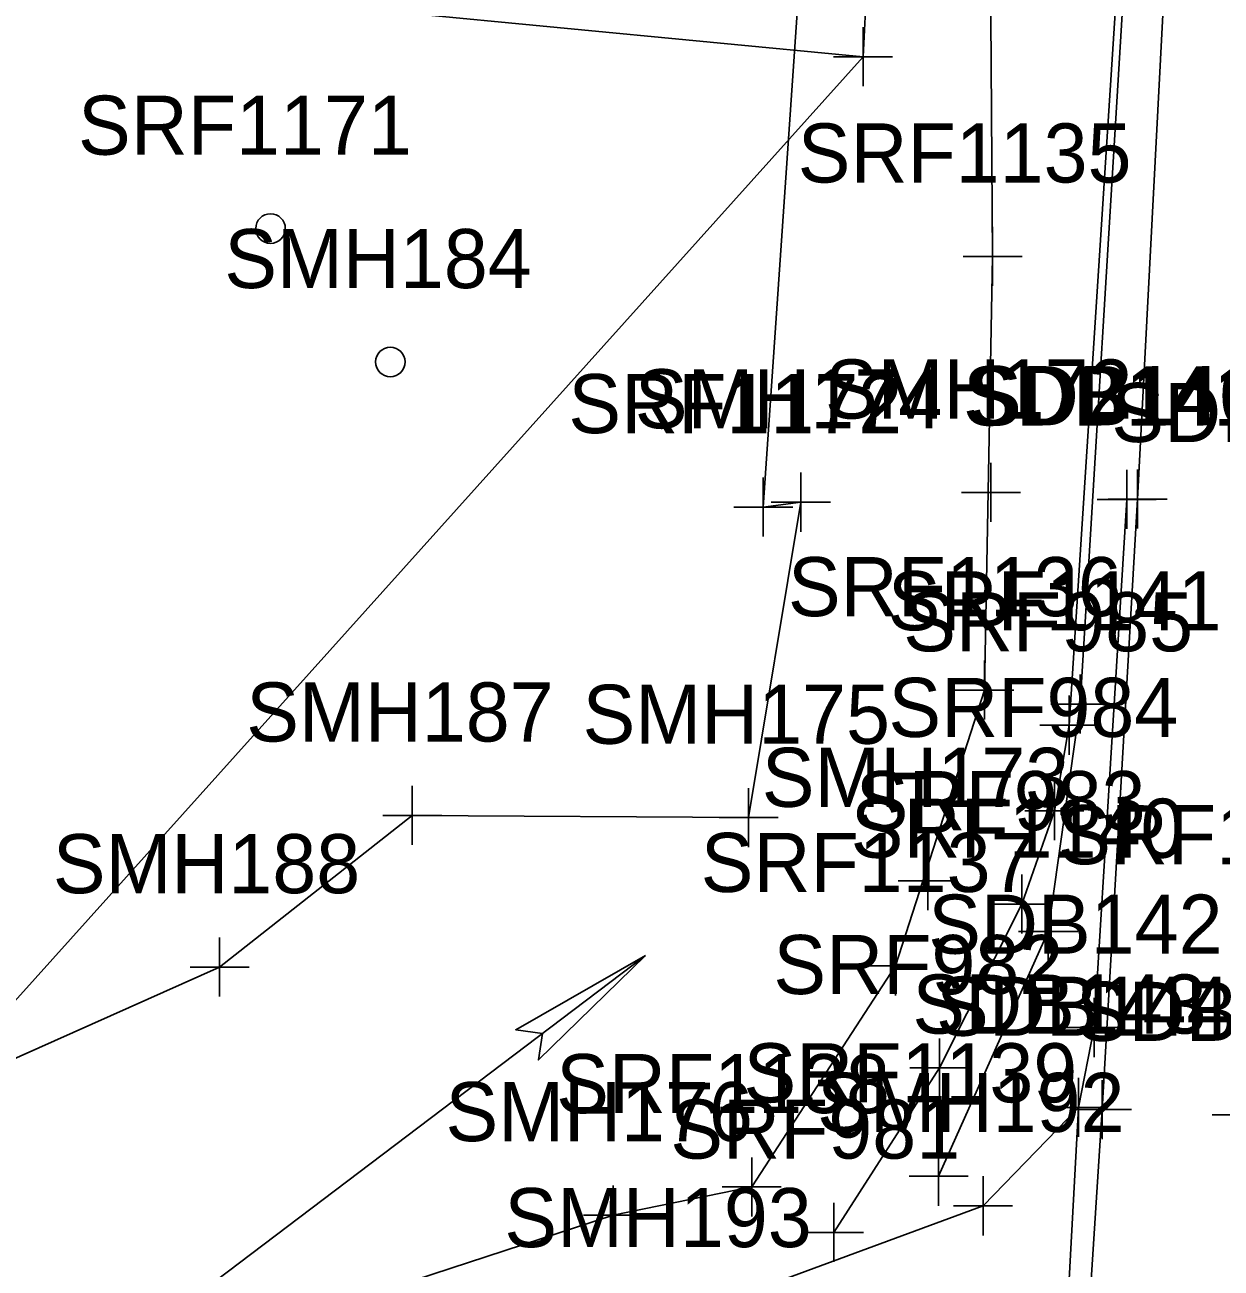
# Model space of a CAD drawing. Extents: x 941041 to 969446, y 397014 to 416764.
# Drawn here: x 951815.1 to 951896.1, y 403746.1 to 403830.3 of the extents above; entities that cross this region are included whole.
import ezdxf

# ---------------------------------------------------------------- set-up
doc = ezdxf.new("R2010")
doc.units = 0
for name, color, linetype in [('SURVEY - DRAINAGE - Area Shapes Text', 7, 'Continuous'), ('SURVEY - DTM - Breaklines', 7, 'Continuous'), ('SURVEY - DTM - Breaklines - Points - Locators', 7, 'Continuous'), ('SURVEY - DTM - Breaklines - Points - Numbers', 7, 'Continuous'), ('SURVEY - DTM - Spot Points - Locators', 7, 'Continuous'), ('SURVEY - DTM - Spot Points - Point Numbers', 7, 'Continuous'), ('SURVEY - PROPERTY - ROW Lines', 7, 'Continuous'), ('SURVEY - PROPERTY - ROW Lines - Points - Locators', 7, 'Continuous'), ('SURVEY - PROPERTY - Station and Offset Flags', 7, 'Continuous'), ('SURVEY - ROADSIDE BARRIERS - Points - Locators', 7, 'Continuous'), ('SURVEY - ROADSIDE BARRIERS - Points - Numbers', 7, 'Continuous'), ('SURVEY - ROADSIDE BARRIERS with Text', 7, 'Continuous'), ('SURVEY - TRANSPORTATION - Features', 7, 'Continuous'), ('SURVEY - TRANSPORTATION - Features - Points - Locators', 7, 'Continuous'), ('SURVEY - TRANSPORTATION - Features - Points - Numbers', 7, 'Continuous'), ('SURVEY - TRANSPORTATION - Roads', 7, 'Continuous'), ('SURVEY - TRANSPORTATION - Roads - Points - Locators', 7, 'Continuous'), ('SURVEY - TRANSPORTATION - Roads - Points - Numbers', 7, 'Continuous')]:
    doc.layers.add(name, color=color, linetype=linetype)

msp = doc.modelspace()

# ---------------------------------------------------------------- linework, layer by layer
at = {"layer": 'SURVEY - DRAINAGE - Area Shapes Text'}
msp.add_line((951857.096, 403767.263), (951827.181, 403744.624), dxfattribs=at)
msp.add_lwpolyline([(951857.096, 403767.263), (951849.837, 403760.201), (951850.119, 403761.983), (951848.298, 403762.235)], close=True, dxfattribs=at)
msp.add_lwpolyline([(951857.096, 403767.263), (951849.837, 403760.201), (951850.119, 403761.983), (951848.298, 403762.235), (951857.096, 403767.263)], dxfattribs=at)
at = {"layer": 'SURVEY - DTM - Breaklines'}
for points in [[(951888.259, 404016.326), (951886.866, 403972.88), (951880.714, 403927.613), (951878.317, 403887.729), (951880.338, 403850.295), (951880.582, 403814.601), (951880.031, 403785.239), (951874.016, 403766.566), (951864.277, 403751.592)], [(951865.055, 403797.63), (951868.536, 403848.163), (951866.921, 403894.13), (951867.651, 403920.897), (951874.827, 403942.554), (951876.13, 403984.575), (951879.443, 404005.197), (951882.254, 404007.245)], [(951865.055, 403797.63), (951867.604, 403797.956), (951864.066, 403776.598), (951841.295, 403776.753), (951828.248, 403766.481), (951796.169, 403752.164), (951752.507, 403720.723), (951716.984, 403687.978)], [(951864.277, 403751.592), (951854.895, 403749.694), (951815.727, 403736.859), (951778.72, 403715.867), (951750.684, 403693.682)]]:
    msp.add_lwpolyline(points, dxfattribs=at)
at = {"layer": 'SURVEY - DTM - Breaklines - Points - Locators'}
for p, q in [((951880.582, 403816.601), (951880.582, 403812.601)), ((951882.582, 403814.601), (951878.582, 403814.601)), ((951880.476, 403800.619), (951880.476, 403796.619)), ((951865.055, 403799.63), (951865.055, 403795.63)), ((951867.604, 403799.956), (951867.604, 403795.956)), ((951869.604, 403797.956), (951865.604, 403797.956)), ((951882.476, 403798.619), (951878.476, 403798.619)), ((951867.055, 403797.63), (951863.055, 403797.63)), ((951880.031, 403787.239), (951880.031, 403783.239)), ((951882.031, 403785.239), (951878.031, 403785.239)), ((951841.295, 403778.753), (951841.295, 403774.753)), ((951864.066, 403778.598), (951864.066, 403774.598)), ((951843.295, 403776.753), (951839.295, 403776.753)), ((951866.066, 403776.598), (951862.066, 403776.598)), ((951876.199, 403774.329), (951876.199, 403770.329)), ((951878.199, 403772.329), (951874.199, 403772.329)), ((951828.248, 403768.481), (951828.248, 403764.481)), ((951874.016, 403768.566), (951874.016, 403764.566)), ((951830.248, 403766.481), (951826.248, 403766.481)), ((951876.016, 403766.566), (951872.016, 403766.566)), ((951899.459, 403756.486), (951895.459, 403756.486)), ((951864.277, 403753.592), (951864.277, 403749.592)), ((951854.895, 403751.694), (951854.895, 403747.694)), ((951866.277, 403751.592), (951862.277, 403751.592)), ((951856.895, 403749.694), (951852.895, 403749.694))]:
    msp.add_line(p, q, dxfattribs=at)
at = {"layer": 'SURVEY - DTM - Spot Points - Locators'}
for centre in [(951831.7, 403816.482), (951839.811, 403807.451)]:
    msp.add_circle(centre, 1, dxfattribs=at)
at = {"layer": 'SURVEY - PROPERTY - ROW Lines'}
for p, q in [((951879.17, 403962.668), (951871.811, 403828.121)), ((951871.811, 403828.121), (951565.355, 403486.957))]:
    msp.add_line(p, q, dxfattribs=at)
at = {"layer": 'SURVEY - PROPERTY - ROW Lines - Points - Locators'}
for p, q in [((951871.811, 403830.121), (951871.811, 403826.121)), ((951873.811, 403828.121), (951869.811, 403828.121))]:
    msp.add_line(p, q, dxfattribs=at)
at = {"layer": 'SURVEY - PROPERTY - Station and Offset Flags'}
msp.add_lwpolyline([(951830.397, 403832.111), (951871.811, 403828.121)], dxfattribs=at)
at = {"layer": 'SURVEY - ROADSIDE BARRIERS - Points - Locators'}
for p, q in [((951885.774, 403784.861), (951885.774, 403780.861)), ((951887.774, 403782.861), (951883.774, 403782.861)), ((951884.772, 403779.064), (951884.772, 403775.064)), ((951886.772, 403777.064), (951882.772, 403777.064)), ((951882.555, 403772.749), (951882.555, 403768.749)), ((951884.555, 403770.749), (951880.555, 403770.749)), ((951876.984, 403761.653), (951876.984, 403757.653)), ((951878.984, 403759.653), (951874.984, 403759.653)), ((951869.845, 403750.515), (951869.845, 403746.515)), ((951871.845, 403748.515), (951867.845, 403748.515))]:
    msp.add_line(p, q, dxfattribs=at)
at = {"layer": 'SURVEY - ROADSIDE BARRIERS with Text'}
msp.add_lwpolyline([(951869.845, 403748.515), (951876.984, 403759.653), (951882.555, 403770.749), (951884.772, 403777.064), (951885.774, 403782.861), (951888.967, 403832.51), (951888.904, 403845.118), (951887.735, 403859.285)], dxfattribs=at)
at = {"layer": 'SURVEY - TRANSPORTATION - Features'}
for points in [[(951876.927, 403752.323), (951884.345, 403768.884), (951886.522, 403784.285), (951889.476, 403832.879), (951890.993, 403876.952), (951893.117, 403917.667), (951895.507, 403965.828), (951893.715, 404006.097)], [(951886.394, 403756.98), (951879.942, 403750.318), (951858.769, 403742.519), (951813.348, 403731.197), (951772.299, 403702.781), (951730.298, 403662.603)]]:
    msp.add_lwpolyline(points, dxfattribs=at)
at = {"layer": 'SURVEY - TRANSPORTATION - Features - Points - Locators'}
for p, q in [((951886.522, 403786.285), (951886.522, 403782.285)), ((951888.522, 403784.285), (951884.522, 403784.285)), ((951884.345, 403770.884), (951884.345, 403766.884)), ((951886.345, 403768.884), (951882.345, 403768.884)), ((951876.927, 403754.323), (951876.927, 403750.323)), ((951878.927, 403752.323), (951874.927, 403752.323)), ((951879.942, 403752.318), (951879.942, 403748.318)), ((951881.942, 403750.318), (951877.942, 403750.318))]:
    msp.add_line(p, q, dxfattribs=at)
at = {"layer": 'SURVEY - TRANSPORTATION - Roads'}
for points in [[(951716.535, 404033.524), (951770.756, 404032.418), (951824.947, 404030.988), (951869.968, 404029.249), (951877.923, 404026.505), (951884.991, 404022.475), (951890.123, 404017.993), (951899.983, 404005.024), (951901.626, 404001.58), (951898.861, 403949.917), (951895.706, 403894.755), (951892.579, 403840.041), (951890.402, 403798.167)], [(951889.665, 403798.149), (951887.467, 403762.388), (951886.394, 403756.98), (951884.11, 403714.989), (951881.772, 403672.238), (951879.027, 403658.084), (951877.189, 403630.104), (951874.682, 403585.297), (951872.306, 403541.796), (951869.917, 403493.49), (951868.533, 403439.125), (951866.209, 403388.532), (951867.61, 403389.535)], [(951889.665, 403798.149), (951887.467, 403762.388), (951886.394, 403756.98), (951884.11, 403714.989), (951881.772, 403672.238), (951879.027, 403658.084), (951877.189, 403630.104), (951874.682, 403585.297), (951872.306, 403541.796), (951869.917, 403493.49), (951868.533, 403439.125), (951866.685, 403400.464)], [(951890.402, 403798.167), (951887.997, 403756.832), (951885.32, 403715.18), (951883.218, 403673.158), (951880.592, 403630.037), (951878.661, 403584.937), (951875.81, 403541.159), (951872.77, 403491.829), (951870.337, 403439.111), (951867.61, 403389.535)]]:
    msp.add_lwpolyline(points, dxfattribs=at)
at = {"layer": 'SURVEY - TRANSPORTATION - Roads - Points - Locators'}
for p, q in [((951889.665, 403800.149), (951889.665, 403796.149)), ((951890.402, 403800.167), (951890.402, 403796.167)), ((951891.665, 403798.149), (951887.665, 403798.149)), ((951892.402, 403798.167), (951888.402, 403798.167)), ((951887.467, 403764.388), (951887.467, 403760.388)), ((951889.467, 403762.388), (951885.467, 403762.388)), ((951886.394, 403758.98), (951886.394, 403754.98)), ((951887.997, 403758.832), (951887.997, 403754.832)), ((951888.394, 403756.98), (951884.394, 403756.98)), ((951889.997, 403756.832), (951885.997, 403756.832))]:
    msp.add_line(p, q, dxfattribs=at)

# ---------------------------------------------------------------- texts
at = {"layer": 'SURVEY - DTM - Breaklines - Points - Numbers'}
for s, p in [('SRF1135', (951867.39, 403819.601)), ('SMH172', (951869.236, 403803.619)), ('SRF1172', (951851.863, 403802.63)), ('SMH174', (951856.364, 403802.956)), ('SDB139', (951888.623, 403802.03)), ('SRF1136', (951866.729, 403790.239)), ('SMH187', (951830.055, 403781.753)), ('SMH175', (951852.826, 403781.598)), ('SMH173', (951864.959, 403777.329)), ('SRF1129', (951885.025, 403773.445)), ('SMH188', (951816.961, 403771.481)), ('SRF1137', (951860.824, 403771.566)), ('SDB145', (951886.219, 403761.486)), ('SRF1138', (951851.038, 403756.592)), ('SMH176', (951843.545, 403754.694))]:
    msp.add_text(s, height=4, dxfattribs=at).set_placement(p)
at = {"layer": 'SURVEY - DTM - Spot Points - Point Numbers'}
for s, p in [('SRF1171', (951818.666, 403821.482)), ('SMH184', (951828.571, 403812.451))]:
    msp.add_text(s, height=4, dxfattribs=at).set_placement(p)
at = {"layer": 'SURVEY - ROADSIDE BARRIERS - Points - Numbers'}
for s, p in [('SRF985', (951874.534, 403787.861)), ('SRF984', (951873.532, 403782.064)), ('SRF983', (951871.315, 403775.749)), ('SRF982', (951865.744, 403764.653)), ('SRF981', (951858.763, 403753.515))]:
    msp.add_text(s, height=4, dxfattribs=at).set_placement(p)
at = {"layer": 'SURVEY - TRANSPORTATION - Features - Points - Numbers'}
for s, p in [('SRF1141', (951873.488, 403789.285)), ('SRF1140', (951870.98, 403773.884)), ('SRF1139', (951863.72, 403757.323)), ('SMH192', (951868.702, 403755.318)), ('SMH193', (951847.529, 403747.519))]:
    msp.add_text(s, height=4, dxfattribs=at).set_placement(p)
at = {"layer": 'SURVEY - TRANSPORTATION - Roads - Points - Numbers'}
for s, p in [('SDB141', (951878.583, 403803.149)), ('SDB140', (951878.989, 403803.167)), ('SDB142', (951876.227, 403767.388)), ('SDB143', (951875.154, 403761.98)), ('SDB144', (951876.757, 403761.832))]:
    msp.add_text(s, height=4, dxfattribs=at).set_placement(p)

doc.saveas('drawing.dxf')
